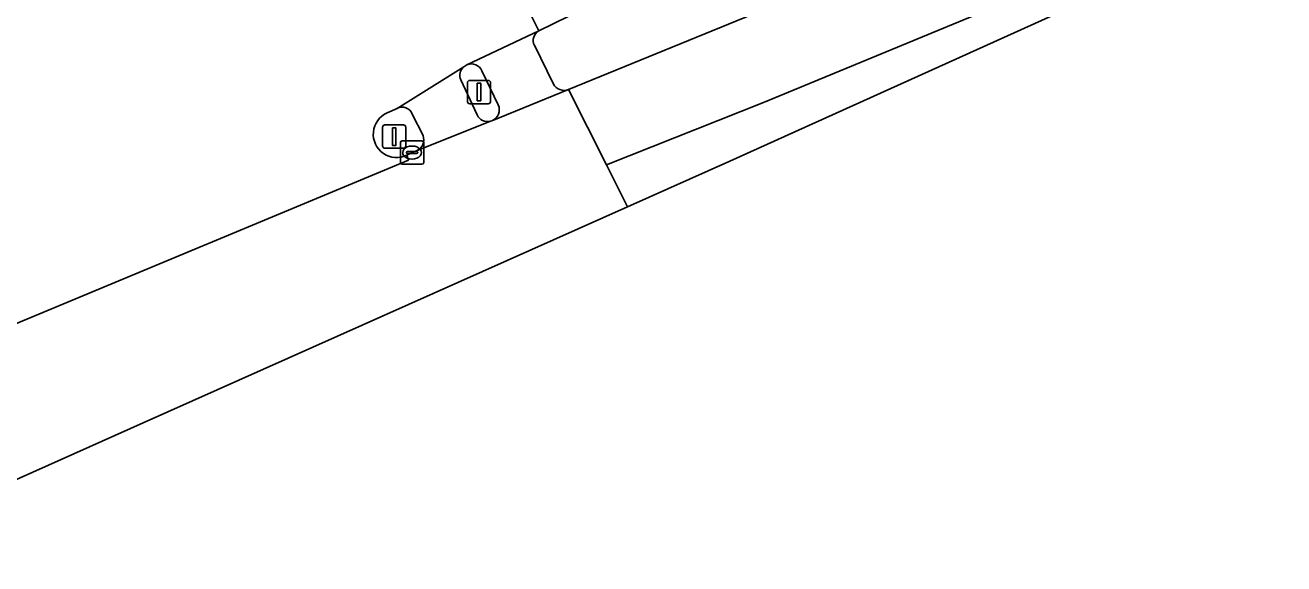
# Model space of a CAD drawing. Extents: x 158352 to 159489, y 383828 to 384603.
# Drawn here: x 158934.8 to 158988.7, y 383845 to 383868.1 of the extents above; entities that cross this region are included whole.
import ezdxf

# ---------------------------------------------------------------- set-up
doc = ezdxf.new("R2010")
doc.units = 0
for name, color, linetype in [('IMGEO_Berm_groen', 7, 'Continuous'), ('IMGEO_Fietspad_open', 7, 'Continuous'), ('IMGEO_Kolk', 7, 'Continuous'), ('IMGEO_Lichtmast', 7, 'Continuous'), ('IMGEO_OVBaan_gesloten', 7, 'Continuous'), ('IMGEO_Rijbaan_regionaal_gesloten', 7, 'Continuous'), ('IMGEO_Verkeerseiland_open', 7, 'Continuous'), ('IMGEO_Verkeersregelinstallatiepaal', 7, 'Continuous'), ('IMGEO_Voetpad_open', 7, 'Continuous')]:
    doc.layers.add(name, color=color, linetype=linetype)

msp = doc.modelspace()

# ---------------------------------------------------------------- linework, layer by layer
at = {"layer": 'IMGEO_Berm_groen'}
for points in [[(158958.082, 383865.353), (158966.645, 383868.858), (158977.971, 383873.552), (158978.001, 383873.342), (158982.088, 383875.184), (158986.172, 383877.05), (159000, 383883.486), (159026.967, 383896.037)], [(158958.059, 383868.486), (158956.8, 383867.865)], [(158956.616, 383867.248), (158957.427, 383865.589)]]:
    msp.add_lwpolyline(points, dxfattribs=at)
for centre, radius, start, end in [((158957.03, 383867.46), 0.466, 119.6416, 207.1475), ((158957.891, 383865.85), 0.533, 209.3678, 291.0035)]:
    msp.add_arc(centre, radius, start, end, dxfattribs=at)
at = {"layer": 'IMGEO_Fietspad_open'}
for points in [[(158953.585, 383866.333), (158950.727, 383864.548)], [(158954.158, 383864.265), (158953.462, 383865.769)], [(158951.379, 383864.302), (158951.843, 383863.38)], [(158951.565, 383862.727), (158954.728, 383863.996)]]:
    msp.add_lwpolyline(points, dxfattribs=at)
for centre, radius, start, end in [((158953.912, 383865.966), 0.492, 131.7406, 203.6539), ((158950.946, 383864.143), 0.461, 20.2233, 118.4336), ((158954.61, 383864.483), 0.502, 205.8086, 283.6634), ((158951.352, 383863.204), 0.522, 294.1245, 19.754)]:
    msp.add_arc(centre, radius, start, end, dxfattribs=at)
at = {"layer": 'IMGEO_Kolk'}
for p, q in [((158950.87, 383862.225), (158950.87, 383863.077)), ((158950.945, 383863.151), (158951.797, 383863.151)), ((158951.358, 383862.931), (158951.383, 383862.931)), ((158951.871, 383863.077), (158951.871, 383862.225)), ((158951.129, 383862.645), (158951.129, 383862.657)), ((158951.567, 383862.608), (158951.169, 383862.608)), ((158951.172, 383862.694), (158951.57, 383862.694)), ((158951.381, 383862.371), (158951.356, 383862.371)), ((158951.613, 383862.657), (158951.613, 383862.645)), ((158951.797, 383862.151), (158950.945, 383862.151))]:
    msp.add_line(p, q, dxfattribs=at)
for points in [[(158950.87, 383862.225), (158950.87, 383863.077)], [(158950.945, 383863.151), (158951.797, 383863.151)], [(158951.871, 383863.077), (158951.871, 383862.225)], [(158951.797, 383862.151), (158950.945, 383862.151)]]:
    msp.add_lwpolyline(points, dxfattribs=at)
for centre, radius, start, end in [((158950.947, 383863.075), 0.0765, 91.552, 178.448), ((158950.947, 383863.075), 0.0765, 91.552, 178.448), ((158951.795, 383863.075), 0.0765, 1.552, 88.448), ((158951.795, 383863.075), 0.0765, 1.552, 88.448), ((158951.169, 383862.654), 0.0403, 85.8775, 175.7526), ((158951.166, 383862.644), 0.0366, 178.938, 274.7102), ((158951.57, 383862.651), 0.043, 264.8664, 352.4533), ((158951.574, 383862.656), 0.0386, 1.7309, 96.639), ((158950.947, 383862.227), 0.0765, 181.552, 268.448), ((158950.947, 383862.227), 0.0765, 181.552, 268.448), ((158951.795, 383862.227), 0.0765, 271.552, 358.448), ((158951.795, 383862.227), 0.0765, 271.552, 358.448)]:
    msp.add_arc(centre, radius, start, end, dxfattribs=at)
for centre, major_axis, ratio, start_param, end_param in [((158951.357, 383862.651), (-0.387, 0.002), 0.722429, 4.712389, 7.853982), ((158951.382, 383862.651), (-0.39, 0.002), 0.717154, 1.570796, 4.712389)]:
    msp.add_ellipse(centre, major_axis=major_axis, ratio=ratio, start_param=start_param, end_param=end_param, dxfattribs=at)
at = {"layer": 'IMGEO_Lichtmast'}
for p, q in [((158950.11, 383862.936), (158950.11, 383863.736)), ((158950.11, 383863.736), (158950.11, 383862.936)), ((158950.21, 383863.836), (158951, 383863.836)), ((158951, 383863.836), (158950.21, 383863.836)), ((158951.1, 383863.736), (158951.1, 383862.936)), ((158951.1, 383862.936), (158951.1, 383863.736)), ((158951, 383862.836), (158950.21, 383862.836)), ((158950.21, 383862.836), (158951, 383862.836))]:
    msp.add_line(p, q, dxfattribs=at)
msp.add_lwpolyline([(158950.53, 383863.711), (158950.68, 383863.711), (158950.68, 383862.961), (158950.53, 383862.961), (158950.53, 383863.711)], dxfattribs=at)
for centre, start, end in [((158950.21, 383863.736), 90, 180), ((158950.21, 383863.736), 90, 180), ((158951, 383863.736), 0, 90), ((158951, 383863.736), 360, 90), ((158950.21, 383862.936), 180, 270), ((158950.21, 383862.936), 180, 270), ((158951, 383862.936), 270, 0), ((158951, 383862.936), 270, 0)]:
    msp.add_arc(centre, 0.1, start, end, dxfattribs=at)
at = {"layer": 'IMGEO_OVBaan_gesloten'}
for points in [[(159071.911, 383913.128), (159088.723, 383920.864), (159087.254, 383923.978), (159069.31, 383915.653), (159065.096, 383913.62), (159061.206, 383911.809), (159043.343, 383903.494), (159039.412, 383901.664), (159026.967, 383896.037), (159000, 383883.486), (158986.172, 383877.05), (158982.088, 383875.184), (158978.001, 383873.342), (158977.971, 383873.552), (158966.645, 383868.858), (158958.082, 383865.353), (158959.706, 383862.12), (158966.431, 383864.805), (158980.057, 383870.434), (158989.11, 383874.567), (159011.041, 383884.856), (159033.938, 383895.628)], [(158960.604, 383860.334), (158964.985, 383862.29), (159089.779, 383918.626), (159088.723, 383920.864), (159071.911, 383913.128), (159033.938, 383895.628), (159011.041, 383884.856), (158989.11, 383874.567), (158980.057, 383870.434), (158966.431, 383864.805), (158959.706, 383862.12)], [(158926.315, 383845.029), (158939.844, 383851.068), (158960.604, 383860.334), (158959.706, 383862.12), (158958.082, 383865.353), (158954.795, 383864.018), (158954.728, 383863.996), (158951.565, 383862.727), (158951.371, 383862.65), (158951.153, 383862.545), (158951.217, 383862.321), (158934.012, 383855.151), (158933.937, 383855.362), (158930.999, 383854.048), (158929.808, 383853.51), (158926.805, 383852.133), (158926.67, 383852.049), (158923.544, 383850.563), (158925.248, 383847.161)]]:
    msp.add_lwpolyline(points, close=True, dxfattribs=at)
at = {"layer": 'IMGEO_Rijbaan_regionaal_gesloten'}
for points in [[(158974.021, 383874.372), (158980.599, 383876.818), (158981.488, 383877.213), (158992.107, 383882.293), (158986.768, 383880.489), (158982.11, 383878.951), (158977.363, 383877.632), (158973.188, 383876.532), (158968.574, 383875.169), (158964.706, 383873.894), (158959.784, 383871.872), (158955.718, 383870.049), (158956.8, 383867.865), (158958.059, 383868.486)], [(158953.585, 383866.333), (158953.722, 383866.418), (158956.8, 383867.865), (158955.718, 383870.049), (158954.38, 383872.748), (158952.794, 383875.949), (158949.721, 383874.484), (158949.616, 383874.443), (158947.992, 383873.81), (158946.39, 383873.242)], [(158950.306, 383864.355), (158950.727, 383864.548), (158953.585, 383866.333)], [(158933.937, 383855.362), (158934.012, 383855.151), (158951.217, 383862.321), (158951.153, 383862.545)]]:
    msp.add_lwpolyline(points, dxfattribs=at)
msp.add_arc((158950.708, 383863.44), 0.999, 113.722, 296.4331, dxfattribs=at)
at = {"layer": 'IMGEO_Verkeerseiland_open'}
for points in [[(158953.722, 383866.418), (158953.585, 383866.333)], [(158955.067, 383864.694), (158954.363, 383866.151)], [(158953.462, 383865.769), (158954.158, 383864.265)], [(158950.727, 383864.548), (158950.306, 383864.355)], [(158951.843, 383863.38), (158951.379, 383864.302)], [(158954.728, 383863.996), (158954.795, 383864.018)], [(158951.153, 383862.545), (158951.371, 383862.65), (158951.565, 383862.727)]]:
    msp.add_lwpolyline(points, dxfattribs=at)
for centre, radius, start, end in [((158953.912, 383865.966), 0.492, 131.7406, 203.6539), ((158953.909, 383865.964), 0.491, 22.431, 112.342), ((158950.946, 383864.143), 0.461, 20.2233, 118.4336), ((158954.6, 383864.489), 0.51, 292.519, 23.6445), ((158950.708, 383863.44), 0.999, 113.722, 296.4331), ((158954.61, 383864.483), 0.502, 205.8086, 283.6634), ((158951.352, 383863.204), 0.522, 294.1245, 19.754)]:
    msp.add_arc(centre, radius, start, end, dxfattribs=at)
at = {"layer": 'IMGEO_Verkeersregelinstallatiepaal'}
for p, q in [((158953.746, 383864.847), (158953.746, 383865.647)), ((158953.746, 383865.647), (158953.746, 383864.847)), ((158953.846, 383865.747), (158954.636, 383865.747)), ((158954.636, 383865.747), (158953.846, 383865.747)), ((158954.736, 383865.647), (158954.736, 383864.847)), ((158954.736, 383864.847), (158954.736, 383865.647)), ((158954.636, 383864.747), (158953.846, 383864.747)), ((158953.846, 383864.747), (158954.636, 383864.747))]:
    msp.add_line(p, q, dxfattribs=at)
msp.add_lwpolyline([(158954.166, 383865.622), (158954.316, 383865.622), (158954.316, 383864.872), (158954.166, 383864.872), (158954.166, 383865.622)], dxfattribs=at)
for centre, start, end in [((158953.846, 383865.647), 90, 180), ((158953.846, 383865.647), 90, 180), ((158954.636, 383865.647), 0, 90), ((158954.636, 383865.647), 360, 90), ((158953.846, 383864.847), 180, 270), ((158953.846, 383864.847), 180, 270), ((158954.636, 383864.847), 270, 0), ((158954.636, 383864.847), 270, 0)]:
    msp.add_arc(centre, 0.1, start, end, dxfattribs=at)
at = {"layer": 'IMGEO_Voetpad_open'}
for points in [[(158956.8, 383867.865), (158953.722, 383866.418)], [(158957.427, 383865.589), (158956.616, 383867.248)], [(158954.363, 383866.151), (158955.067, 383864.694)], [(158954.795, 383864.018), (158958.082, 383865.353)]]:
    msp.add_lwpolyline(points, dxfattribs=at)
for centre, radius, start, end in [((158957.03, 383867.46), 0.466, 119.6416, 207.1475), ((158953.909, 383865.964), 0.491, 22.431, 112.342), ((158957.891, 383865.85), 0.533, 209.3678, 291.0035), ((158954.6, 383864.489), 0.51, 292.519, 23.6445)]:
    msp.add_arc(centre, radius, start, end, dxfattribs=at)

doc.saveas('drawing.dxf')
